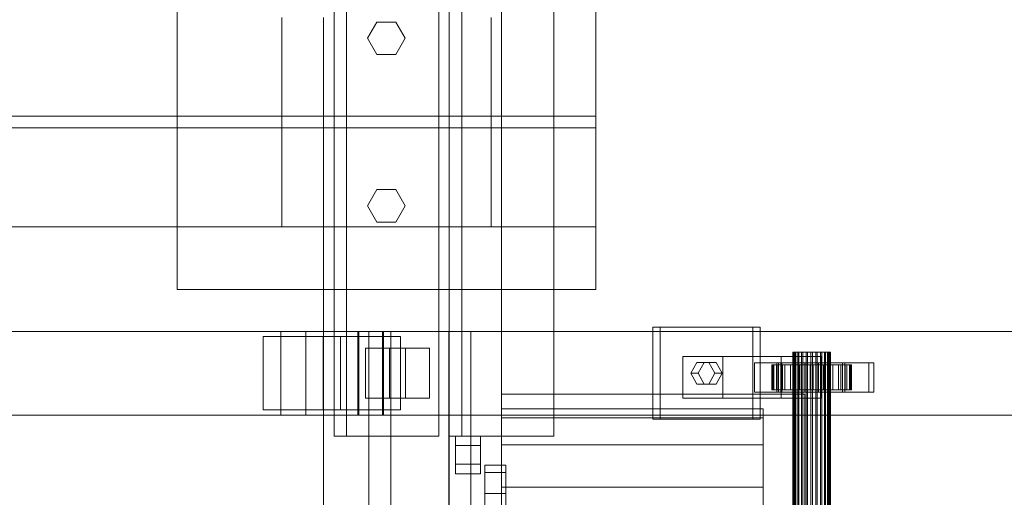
# Model space of a CAD drawing. Header units: millimetres. Extents: x -4395 to 65662, y -65530 to 6847.
# Tile 565 of 656: x 15778 to 16249, y -17629 to -17401. Entities that reach past the tile are written whole.
import ezdxf

# ---------------------------------------------------------------- set-up
doc = ezdxf.new("R2010")
doc.units = ezdxf.units.MM
doc.layers.add('superior_C02', color=7, linetype='Continuous', lineweight=0)
doc.layers.add('superior_mezcladora', color=7, linetype='Continuous', lineweight=0)

msp = doc.modelspace()

# ---------------------------------------------------------------- linework, layer by layer
at = {"layer": 'superior_C02'}
for p, q in [((15902.908, -17550), (15333.806, -17550)), ((15345.728, -17550), (15914.83, -17550)), ((15940.153, -17550), (15357.936, -17550)), ((15369.286, -17550), (15951.502, -17550)), ((15902.908, -17550), (15914.83, -17550)), ((15902.908, -17590), (15902.908, -17550)), ((17048.368, -17550), (15902.908, -17550)), ((15914.83, -17550), (15914.83, -17590)), ((15914.83, -17550), (17060.29, -17550)), ((15939.698, -17550), (15951.957, -17550)), ((15939.698, -17590), (15939.698, -17550)), ((17104.829, -17550), (15939.698, -17550)), ((15940.153, -17550), (15940.153, -17590)), ((15951.502, -17550), (15940.153, -17550)), ((15983.254, -17550), (15945.072, -17550)), ((15945.072, -17550), (15945.072, -18450)), ((15955.504, -17550), (15945.072, -17550)), ((15951.502, -17590), (15951.502, -17550)), ((15951.957, -17550), (15951.957, -17590)), ((15951.957, -17550), (17117.088, -17550)), ((15955.504, -18450), (15955.504, -17550)), ((15955.504, -17550), (15993.686, -17550)), ((15983.254, -18450), (15983.254, -17550)), ((15983.254, -17550), (15993.686, -17550)), ((15993.686, -17550), (15993.686, -18450)), ((16128.412, -17548), (16080.684, -17548)), ((16080.684, -17548), (16080.684, -17592)), ((16084.261, -17548), (16080.684, -17548)), ((16084.261, -17592), (16084.261, -17548)), ((16084.261, -17548), (16131.988, -17548)), ((16128.412, -17592), (16128.412, -17548)), ((16128.412, -17548), (16131.988, -17548)), ((16131.988, -17548), (16131.988, -17592)), ((15923.187, -17552.5), (15894.551, -17552.5)), ((15894.551, -17552.5), (15894.551, -17587.5)), ((15931.509, -17552.5), (15894.551, -17552.5)), ((15923.187, -17587.5), (15923.187, -17552.5)), ((15923.187, -17552.5), (15960.146, -17552.5)), ((15931.509, -17587.5), (15931.509, -17552.5)), ((15931.509, -17552.5), (15960.146, -17552.5)), ((15960.146, -17552.5), (15960.146, -17587.5)), ((15962.526, -17558), (15943.435, -17558)), ((15943.435, -17558), (15943.435, -17582)), ((15954.916, -17558), (15943.435, -17558)), ((15954.916, -17582), (15954.916, -17558)), ((15954.916, -17558), (15974.007, -17558)), ((15962.526, -17582), (15962.526, -17558)), ((15962.526, -17558), (15974.007, -17558)), ((15974.007, -17558), (15974.007, -17582)), ((16147.8, -17560), (16147.588, -17560)), ((16147.588, -17560), (16147.99, -17560)), ((16147.588, -18440), (16147.588, -17560)), ((16148.609, -17560), (16147.8, -17560)), ((16147.8, -18440), (16147.8, -17560)), ((16147.99, -17560), (16148.977, -17560)), ((16147.99, -18440), (16147.99, -17560)), ((16149.962, -17560), (16148.609, -17560)), ((16148.609, -18440), (16148.609, -17560)), ((16148.977, -17560), (16150.482, -17560)), ((16148.977, -18440), (16148.977, -17560)), ((16151.766, -17560), (16149.962, -17560)), ((16149.962, -18440), (16149.962, -17560)), ((16150.482, -17560), (16152.403, -17560)), ((16150.482, -18440), (16150.482, -17560)), ((16153.898, -17560), (16151.766, -17560)), ((16151.766, -18440), (16151.766, -17560)), ((16152.403, -17560), (16154.608, -17560)), ((16152.403, -18440), (16152.403, -17560)), ((16156.213, -17560), (16153.898, -17560)), ((16153.898, -18440), (16153.898, -17560)), ((16154.608, -17560), (16156.948, -17560)), ((16154.608, -18440), (16154.608, -17560)), ((16158.553, -17560), (16156.213, -17560)), ((16156.213, -18440), (16156.213, -17560)), ((16156.948, -17560), (16159.263, -17560)), ((16156.948, -18440), (16156.948, -17560)), ((16160.759, -17560), (16158.553, -17560)), ((16158.553, -18440), (16158.553, -17560)), ((16159.263, -17560), (16161.395, -17560)), ((16159.263, -18440), (16159.263, -17560)), ((16162.68, -17560), (16160.759, -17560)), ((16160.759, -18440), (16160.759, -17560)), ((16161.395, -17560), (16163.199, -17560)), ((16161.395, -18440), (16161.395, -17560)), ((16164.185, -17560), (16162.68, -17560)), ((16162.68, -18440), (16162.68, -17560)), ((16163.199, -17560), (16164.552, -17560)), ((16163.199, -18440), (16163.199, -17560)), ((16165.172, -17560), (16164.185, -17560)), ((16164.185, -18440), (16164.185, -17560)), ((16164.552, -17560), (16165.362, -17560)), ((16164.552, -18440), (16164.552, -17560)), ((16165.573, -17560), (16165.172, -17560)), ((16165.172, -17560), (16165.172, -18440)), ((16165.362, -17560), (16165.573, -17560)), ((16165.362, -18440), (16165.362, -17560)), ((16165.573, -18440), (16165.573, -17560)), ((16114.094, -17562), (16095.003, -17562)), ((16095.003, -17562), (16095.003, -17582)), ((16141.968, -17562), (16095.003, -17562)), ((16098.821, -17570), (16101.684, -17564.804)), ((16101.684, -17564.804), (16107.412, -17564.804)), ((16105.261, -17564.804), (16101.684, -17564.804)), ((16105.261, -17564.804), (16102.397, -17570)), ((16110.988, -17564.804), (16105.261, -17564.804)), ((16107.412, -17564.804), (16110.275, -17570)), ((16110.988, -17564.804), (16107.412, -17564.804)), ((16113.852, -17570), (16110.988, -17564.804)), ((16114.094, -17582), (16114.094, -17562)), ((16114.094, -17562), (16161.059, -17562)), ((16140.776, -17565), (16129.322, -17565)), ((16129.322, -17565), (16129.322, -17579)), ((16141.84, -17565), (16129.322, -17565)), ((16183.9, -17565), (16139.991, -17565)), ((16139.991, -17565), (16139.991, -17579)), ((16142.376, -17565), (16139.991, -17565)), ((16140.776, -17579), (16140.776, -17565)), ((16140.776, -17565), (16153.294, -17565)), ((16141.84, -17579), (16141.84, -17565)), ((16141.84, -17565), (16153.294, -17565)), ((16141.968, -17582), (16141.968, -17562)), ((16141.968, -17562), (16161.059, -17562)), ((16142.376, -17579), (16142.376, -17565)), ((16142.376, -17565), (16186.285, -17565)), ((16153.294, -17565), (16153.294, -17579)), ((16171.322, -17565), (16159.867, -17565)), ((16159.867, -17565), (16159.867, -17579)), ((16172.385, -17565), (16159.867, -17565)), ((16161.059, -17562), (16161.059, -17582)), ((16171.322, -17579), (16171.322, -17565)), ((16171.322, -17565), (16183.84, -17565)), ((16172.385, -17579), (16172.385, -17565)), ((16172.385, -17565), (16183.84, -17565)), ((16183.84, -17565), (16183.84, -17579)), ((16183.9, -17579), (16183.9, -17565)), ((16183.9, -17565), (16186.285, -17565)), ((16186.285, -17565), (16186.285, -17579)), ((16101.684, -17575.196), (16098.821, -17570)), ((16098.821, -17570), (16102.397, -17570)), ((16102.397, -17570), (16105.261, -17575.196)), ((16110.275, -17570), (16107.412, -17575.196)), ((16113.852, -17570), (16110.275, -17570)), ((16110.988, -17575.196), (16113.852, -17570)), ((16138.043, -17566), (16137.597, -17566)), ((16137.597, -17566), (16147.588, -17566)), ((16137.597, -17578), (16137.597, -17566)), ((16137.597, -17566), (16138.444, -17566)), ((16139.752, -17566), (16138.043, -17566)), ((16138.043, -17566), (16147.8, -17566)), ((16138.043, -17578), (16138.043, -17566)), ((16138.444, -17566), (16147.99, -17566)), ((16138.444, -17578), (16138.444, -17566)), ((16138.444, -17566), (16140.528, -17566)), ((16142.608, -17566), (16139.752, -17566)), ((16139.752, -17566), (16148.609, -17566)), ((16139.752, -17578), (16139.752, -17566)), ((16140.528, -17566), (16148.977, -17566)), ((16140.528, -17578), (16140.528, -17566)), ((16140.528, -17566), (16143.706, -17566)), ((16146.417, -17566), (16142.608, -17566)), ((16142.608, -17566), (16149.962, -17566)), ((16142.608, -17578), (16142.608, -17566)), ((16143.706, -17566), (16150.482, -17566)), ((16143.706, -17578), (16143.706, -17566)), ((16143.706, -17566), (16147.761, -17566)), ((16150.918, -17566), (16146.417, -17566)), ((16146.417, -17566), (16151.766, -17566)), ((16146.417, -17578), (16146.417, -17566)), ((16147.588, -17566), (16147.8, -17566)), ((16147.588, -17566), (16147.588, -17578)), ((16147.99, -17566), (16147.588, -17566)), ((16147.761, -17566), (16152.403, -17566)), ((16147.761, -17578), (16147.761, -17566)), ((16147.761, -17566), (16152.417, -17566)), ((16147.8, -17566), (16148.609, -17566)), ((16147.8, -17566), (16147.8, -17578)), ((16147.99, -17566), (16147.99, -17578)), ((16148.977, -17566), (16147.99, -17566)), ((16148.609, -17566), (16149.962, -17566)), ((16148.609, -17566), (16148.609, -17578)), ((16148.977, -17566), (16148.977, -17578)), ((16150.482, -17566), (16148.977, -17566)), ((16149.962, -17566), (16151.766, -17566)), ((16149.962, -17566), (16149.962, -17578)), ((16150.482, -17566), (16150.482, -17578)), ((16152.403, -17566), (16150.482, -17566)), ((16155.805, -17566), (16150.918, -17566)), ((16150.918, -17566), (16153.898, -17566)), ((16150.918, -17578), (16150.918, -17566)), ((16151.766, -17566), (16153.898, -17566)), ((16151.766, -17566), (16151.766, -17578)), ((16152.403, -17566), (16152.403, -17578)), ((16154.608, -17566), (16152.403, -17566)), ((16152.417, -17566), (16154.608, -17566)), ((16152.417, -17578), (16152.417, -17566)), ((16152.417, -17566), (16157.357, -17566)), ((16153.898, -17566), (16156.213, -17566)), ((16153.898, -17566), (16153.898, -17578)), ((16154.608, -17566), (16154.608, -17578)), ((16156.948, -17566), (16154.608, -17566)), ((16160.745, -17566), (16155.805, -17566)), ((16155.805, -17566), (16156.213, -17566)), ((16155.805, -17578), (16155.805, -17566)), ((16156.213, -17566), (16158.553, -17566)), ((16156.213, -17566), (16156.213, -17578)), ((16157.357, -17566), (16156.948, -17566)), ((16156.948, -17566), (16156.948, -17578)), ((16159.263, -17566), (16156.948, -17566)), ((16157.357, -17578), (16157.357, -17566)), ((16157.357, -17566), (16162.244, -17566)), ((16160.745, -17566), (16158.553, -17566)), ((16158.553, -17566), (16160.759, -17566)), ((16158.553, -17566), (16158.553, -17578)), ((16162.244, -17566), (16159.263, -17566)), ((16159.263, -17566), (16159.263, -17578)), ((16161.395, -17566), (16159.263, -17566)), ((16165.401, -17566), (16160.745, -17566)), ((16160.745, -17578), (16160.745, -17566)), ((16165.401, -17566), (16160.759, -17566)), ((16160.759, -17566), (16162.68, -17566)), ((16160.759, -17566), (16160.759, -17578)), ((16166.745, -17566), (16161.395, -17566)), ((16161.395, -17566), (16161.395, -17578)), ((16163.199, -17566), (16161.395, -17566)), ((16162.244, -17578), (16162.244, -17566)), ((16162.244, -17566), (16166.745, -17566)), ((16169.456, -17566), (16162.68, -17566)), ((16162.68, -17566), (16164.185, -17566)), ((16162.68, -17566), (16162.68, -17578)), ((16170.553, -17566), (16163.199, -17566)), ((16163.199, -17566), (16163.199, -17578)), ((16164.552, -17566), (16163.199, -17566)), ((16172.634, -17566), (16164.185, -17566)), ((16164.185, -17566), (16165.172, -17566)), ((16164.185, -17566), (16164.185, -17578)), ((16173.41, -17566), (16164.552, -17566)), ((16164.552, -17566), (16164.552, -17578)), ((16165.362, -17566), (16164.552, -17566)), ((16165.172, -17566), (16174.717, -17566)), ((16165.172, -17578), (16165.172, -17566)), ((16165.172, -17566), (16165.573, -17566)), ((16175.119, -17566), (16165.362, -17566)), ((16165.362, -17566), (16165.362, -17578)), ((16165.573, -17566), (16165.362, -17566)), ((16169.456, -17566), (16165.401, -17566)), ((16165.401, -17578), (16165.401, -17566)), ((16175.565, -17566), (16165.573, -17566)), ((16165.573, -17566), (16165.573, -17578)), ((16166.745, -17578), (16166.745, -17566)), ((16166.745, -17566), (16170.553, -17566)), ((16172.634, -17566), (16169.456, -17566)), ((16169.456, -17578), (16169.456, -17566)), ((16170.553, -17578), (16170.553, -17566)), ((16170.553, -17566), (16173.41, -17566)), ((16174.717, -17566), (16172.634, -17566)), ((16172.634, -17578), (16172.634, -17566)), ((16173.41, -17578), (16173.41, -17566)), ((16173.41, -17566), (16175.119, -17566)), ((16174.717, -17566), (16174.717, -17578)), ((16175.565, -17566), (16174.717, -17566)), ((16175.119, -17578), (16175.119, -17566)), ((16175.119, -17566), (16175.565, -17566)), ((16175.565, -17578), (16175.565, -17566)), ((16107.412, -17575.196), (16101.684, -17575.196)), ((16105.261, -17575.196), (16101.684, -17575.196)), ((16105.261, -17575.196), (16110.988, -17575.196)), ((16110.988, -17575.196), (16107.412, -17575.196)), ((16129.322, -17579), (16140.776, -17579)), ((16129.322, -17579), (16141.84, -17579)), ((16147.588, -17578), (16137.597, -17578)), ((16137.597, -17578), (16138.043, -17578)), ((16138.444, -17578), (16137.597, -17578)), ((16147.8, -17578), (16138.043, -17578)), ((16138.043, -17578), (16139.752, -17578)), ((16147.99, -17578), (16138.444, -17578)), ((16140.528, -17578), (16138.444, -17578)), ((16148.609, -17578), (16139.752, -17578)), ((16139.752, -17578), (16142.608, -17578)), ((16139.991, -17579), (16183.9, -17579)), ((16139.991, -17579), (16142.376, -17579)), ((16148.977, -17578), (16140.528, -17578)), ((16143.706, -17578), (16140.528, -17578)), ((16153.294, -17579), (16140.776, -17579)), ((16153.294, -17579), (16141.84, -17579)), ((16186.285, -17579), (16142.376, -17579)), ((16149.962, -17578), (16142.608, -17578)), ((16142.608, -17578), (16146.417, -17578)), ((16150.482, -17578), (16143.706, -17578)), ((16147.761, -17578), (16143.706, -17578)), ((16151.766, -17578), (16146.417, -17578)), ((16146.417, -17578), (16150.918, -17578)), ((16147.8, -17578), (16147.588, -17578)), ((16147.588, -17578), (16147.99, -17578)), ((16152.403, -17578), (16147.761, -17578)), ((16152.417, -17578), (16147.761, -17578)), ((16148.609, -17578), (16147.8, -17578)), ((16147.99, -17578), (16148.977, -17578)), ((16149.962, -17578), (16148.609, -17578)), ((16148.977, -17578), (16150.482, -17578)), ((16151.766, -17578), (16149.962, -17578)), ((16150.482, -17578), (16152.403, -17578)), ((16153.898, -17578), (16150.918, -17578)), ((16150.918, -17578), (16155.805, -17578)), ((16153.898, -17578), (16151.766, -17578)), ((16152.403, -17578), (16154.608, -17578)), ((16154.608, -17578), (16152.417, -17578)), ((16157.357, -17578), (16152.417, -17578)), ((16156.213, -17578), (16153.898, -17578)), ((16154.608, -17578), (16156.948, -17578)), ((16156.213, -17578), (16155.805, -17578)), ((16155.805, -17578), (16160.745, -17578)), ((16158.553, -17578), (16156.213, -17578)), ((16156.948, -17578), (16157.357, -17578)), ((16156.948, -17578), (16159.263, -17578)), ((16162.244, -17578), (16157.357, -17578)), ((16160.759, -17578), (16158.553, -17578)), ((16158.553, -17578), (16160.745, -17578)), ((16159.263, -17578), (16162.244, -17578)), ((16159.263, -17578), (16161.395, -17578)), ((16159.867, -17579), (16171.322, -17579)), ((16159.867, -17579), (16172.385, -17579)), ((16160.745, -17578), (16165.401, -17578)), ((16162.68, -17578), (16160.759, -17578)), ((16160.759, -17578), (16165.401, -17578)), ((16161.395, -17578), (16166.745, -17578)), ((16161.395, -17578), (16163.199, -17578)), ((16166.745, -17578), (16162.244, -17578)), ((16164.185, -17578), (16162.68, -17578)), ((16162.68, -17578), (16169.456, -17578)), ((16163.199, -17578), (16170.553, -17578)), ((16163.199, -17578), (16164.552, -17578)), ((16165.172, -17578), (16164.185, -17578)), ((16164.185, -17578), (16172.634, -17578)), ((16164.552, -17578), (16173.41, -17578)), ((16164.552, -17578), (16165.362, -17578)), ((16174.717, -17578), (16165.172, -17578)), ((16165.573, -17578), (16165.172, -17578)), ((16165.362, -17578), (16175.119, -17578)), ((16165.362, -17578), (16165.573, -17578)), ((16165.401, -17578), (16169.456, -17578)), ((16165.573, -17578), (16175.565, -17578)), ((16170.553, -17578), (16166.745, -17578)), ((16169.456, -17578), (16172.634, -17578)), ((16173.41, -17578), (16170.553, -17578)), ((16183.84, -17579), (16171.322, -17579)), ((16183.84, -17579), (16172.385, -17579)), ((16172.634, -17578), (16174.717, -17578)), ((16175.119, -17578), (16173.41, -17578)), ((16174.717, -17578), (16175.565, -17578)), ((16175.565, -17578), (16175.119, -17578)), ((16186.285, -17579), (16183.9, -17579)), ((15943.435, -17582), (15962.526, -17582)), ((15943.435, -17582), (15954.916, -17582)), ((15974.007, -17582), (15954.916, -17582)), ((15974.007, -17582), (15962.526, -17582)), ((16095.003, -17582), (16114.094, -17582)), ((16095.003, -17582), (16141.968, -17582)), ((16161.059, -17582), (16114.094, -17582)), ((16161.059, -17582), (16141.968, -17582)), ((15894.551, -17587.5), (15923.187, -17587.5)), ((15931.509, -17587.5), (15894.551, -17587.5)), ((15960.146, -17587.5), (15923.187, -17587.5)), ((15960.146, -17587.5), (15931.509, -17587.5)), ((15333.806, -17590), (15902.908, -17590)), ((15345.728, -17590), (15914.83, -17590)), ((15357.936, -17590), (15940.153, -17590)), ((15369.286, -17590), (15951.502, -17590)), ((15914.83, -17590), (15902.908, -17590)), ((15902.908, -17590), (17048.368, -17590)), ((15914.83, -17590), (17060.29, -17590)), ((15951.957, -17590), (15939.698, -17590)), ((15939.698, -17590), (17104.829, -17590)), ((15940.153, -17590), (15951.502, -17590)), ((15951.957, -17590), (17117.088, -17590)), ((16080.684, -17592), (16128.412, -17592)), ((16080.684, -17592), (16084.261, -17592)), ((16131.988, -17592), (16084.261, -17592)), ((16131.988, -17592), (16128.412, -17592))]:
    msp.add_line(p, q, dxfattribs=at)
at = {"layer": 'superior_mezcladora'}
for p, q in [((15928.381, -17250), (15928.381, -17600)), ((15934.381, -17600), (15934.381, -17250)), ((15978.381, -17600), (15978.381, -17250)), ((15983.381, -17250), (15983.381, -17600)), ((15989.381, -17600), (15989.381, -17250)), ((16033.381, -17600), (16033.381, -17250)), ((15983.381, -18650), (15983.381, -17350)), ((16008.381, -17350), (16008.381, -18650)), ((15853.381, -17530), (15853.381, -17370)), ((16053.381, -17370), (16053.381, -17530)), ((15983.381, -18625), (15983.381, -17375)), ((15983.381, -17375), (15983.381, -17850)), ((16008.381, -17375), (16008.381, -18625)), ((15903.381, -17500), (15903.381, -17400)), ((15923.381, -18600), (15923.381, -17400)), ((15983.381, -17400), (15983.381, -18600)), ((16003.381, -17400), (16003.381, -17500)), ((16053.381, -17400), (16053.381, -17500)), ((15944.381, -17410), (15948.881, -17402.206)), ((15948.881, -17402.206), (15957.881, -17402.206)), ((15957.881, -17402.206), (15962.381, -17410)), ((15948.881, -17417.794), (15944.381, -17410)), ((15962.381, -17410), (15957.881, -17417.794)), ((15957.881, -17417.794), (15948.881, -17417.794)), ((9733.381, -17447.2), (16053.381, -17447.2)), ((16053.381, -17447.2), (16053.381, -17452.8)), ((16053.381, -17452.8), (9733.381, -17452.8)), ((15944.381, -17490), (15948.881, -17482.206)), ((15948.881, -17482.206), (15957.881, -17482.206)), ((15957.881, -17482.206), (15962.381, -17490)), ((15948.881, -17497.794), (15944.381, -17490)), ((15962.381, -17490), (15957.881, -17497.794)), ((16053.381, -17500), (9733.381, -17500)), ((16003.381, -17500), (15903.381, -17500)), ((15957.881, -17497.794), (15948.881, -17497.794)), ((16053.381, -17530), (15853.381, -17530)), ((16008.381, -17850), (16008.381, -17580)), ((16008.381, -17580), (16153.381, -17580)), ((16153.381, -17580), (16153.381, -17850)), ((16008.381, -17591.361), (16008.381, -17587)), ((16133.381, -17587), (16008.381, -17587)), ((16133.381, -17587), (16133.381, -17591.361)), ((16008.381, -17591.361), (16008.381, -17604.149)), ((16008.381, -17591.361), (16133.381, -17591.361)), ((16133.381, -17591.361), (16133.381, -17604.149)), ((15928.381, -17600), (15978.381, -17600)), ((15928.381, -17600), (15934.381, -17600)), ((15983.381, -17600), (16033.381, -17600)), ((15983.381, -17600), (15989.381, -17600)), ((15986.381, -17604.5), (15986.381, -17600)), ((15998.381, -17600), (15986.381, -17600)), ((15998.381, -17600), (15998.381, -17604.5)), ((15986.381, -17604.5), (15986.381, -17613.5)), ((15986.381, -17604.5), (15998.381, -17604.5)), ((15998.381, -17604.5), (15998.381, -17613.5)), ((16008.381, -17604.149), (16008.381, -17624.49)), ((16008.381, -17604.149), (16133.381, -17604.149)), ((16133.381, -17604.149), (16133.381, -17624.49)), ((15986.381, -17613.5), (15986.381, -17618)), ((15986.381, -17613.5), (15998.381, -17613.5)), ((15998.381, -17613.5), (15998.381, -17618)), ((16000.381, -17617.441), (16000.381, -17614)), ((16010.381, -17614), (16000.381, -17614)), ((16000.381, -17617.441), (16000.381, -17627.531)), ((16000.381, -17617.441), (16010.381, -17617.441)), ((16010.381, -17614), (16010.381, -17617.441)), ((16010.381, -17617.441), (16010.381, -17627.531)), ((15986.381, -17618), (15998.381, -17618)), ((16008.381, -17624.49), (16008.381, -17651)), ((16008.381, -17624.49), (16133.381, -17624.49)), ((16133.381, -17624.49), (16133.381, -17651)), ((16000.381, -17627.531), (16000.381, -17643.582)), ((16000.381, -17627.531), (16010.381, -17627.531)), ((16010.381, -17627.531), (16010.381, -17643.582))]:
    msp.add_line(p, q, dxfattribs=at)

doc.saveas('drawing.dxf')
